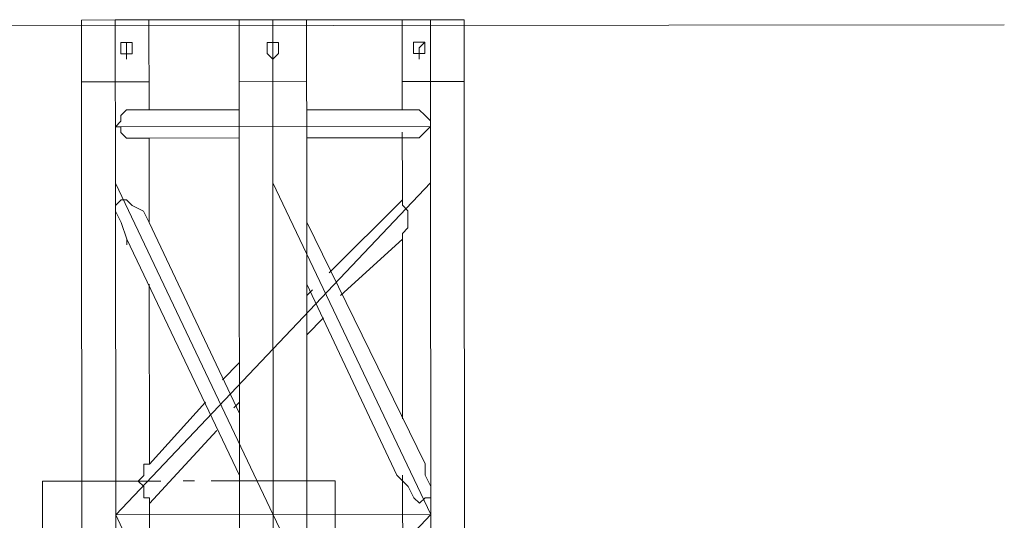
# Model space of a CAD drawing. Header units: inches. Extents: x -5850 to 5646, y 8947 to 13007.
# Tile 311 of 548: x -3176 to -3102, y 11461 to 11498. Entities that reach past the tile are written whole.
import ezdxf

# ---------------------------------------------------------------- set-up
doc = ezdxf.new("R2010")
doc.units = ezdxf.units.IN
doc.header["$MEASUREMENT"] = 0
doc.layers.add('at_Entity', color=7, linetype='Continuous')

msp = doc.modelspace()

# ---------------------------------------------------------------- linework, layer by layer
at = {"layer": 'at_Entity', "color": 7, "lineweight": 20}
for p, q in [((-3102.08, 11498.008), (-3242.74, 11497.883)), ((-3171.356, 11498.37), (-3166.287, 11498.375)), ((-3171.356, 11498.37), (-3171.345, 11486.119)), ((-3159.529, 11498.381), (-3168.819, 11498.373)), ((-3168.819, 11498.373), (-3168.808, 11486.121)), ((-3166.281, 11491.616), (-3166.287, 11498.375)), ((-3159.529, 11498.381), (-3154.46, 11498.385)), ((-3159.529, 11498.381), (-3159.518, 11486.13)), ((-3156.991, 11498.383), (-3156.981, 11486.132)), ((-3145.164, 11498.394), (-3154.46, 11498.385)), ((-3154.449, 11486.134), (-3154.46, 11498.385)), ((-3145.164, 11498.394), (-3147.277, 11498.392)), ((-3147.277, 11498.392), (-3147.271, 11491.633)), ((-3145.164, 11498.394), (-3142.632, 11498.396)), ((-3145.164, 11498.394), (-3145.153, 11486.142)), ((-3142.621, 11486.145), (-3142.632, 11498.396)), ((-3168.394, 11496.683), (-3167.975, 11496.684)), ((-3168.394, 11496.683), (-3167.552, 11496.684)), ((-3168.394, 11496.683), (-3167.975, 11496.684)), ((-3168.394, 11496.683), (-3167.552, 11496.684)), ((-3168.393, 11495.836), (-3168.394, 11496.683)), ((-3168.393, 11495.836), (-3168.394, 11496.683)), ((-3167.975, 11496.684), (-3167.975, 11495.836)), ((-3167.975, 11496.684), (-3167.975, 11495.836)), ((-3167.552, 11496.684), (-3167.551, 11495.837)), ((-3167.552, 11496.684), (-3167.551, 11495.837)), ((-3156.99, 11496.694), (-3157.414, 11496.693)), ((-3157.414, 11496.693), (-3157.413, 11495.846)), ((-3156.572, 11496.694), (-3156.99, 11496.694)), ((-3156.571, 11495.846), (-3156.572, 11496.694)), ((-3145.586, 11496.704), (-3146.434, 11496.703)), ((-3145.586, 11496.704), (-3146.434, 11496.703)), ((-3146.434, 11496.703), (-3146.433, 11495.855)), ((-3146.434, 11496.703), (-3146.433, 11495.855)), ((-3145.586, 11496.704), (-3146.01, 11496.28)), ((-3145.586, 11496.704), (-3146.01, 11496.28)), ((-3145.585, 11495.856), (-3145.586, 11496.704)), ((-3145.585, 11495.856), (-3145.586, 11496.704)), ((-3167.975, 11495.836), (-3168.393, 11495.836)), ((-3167.975, 11495.836), (-3168.393, 11495.836)), ((-3167.975, 11495.836), (-3168.393, 11495.836)), ((-3167.975, 11495.836), (-3168.393, 11495.836)), ((-3167.551, 11495.837), (-3167.975, 11495.836)), ((-3167.551, 11495.837), (-3167.975, 11495.836)), ((-3167.974, 11495.418), (-3167.975, 11495.836)), ((-3167.975, 11495.836), (-3167.974, 11495.418)), ((-3167.974, 11495.418), (-3167.975, 11495.836)), ((-3167.975, 11495.836), (-3167.974, 11495.418)), ((-3157.413, 11495.846), (-3156.989, 11495.428)), ((-3156.989, 11495.428), (-3156.571, 11495.846)), ((-3146.433, 11495.855), (-3146.009, 11495.856)), ((-3146.433, 11495.855), (-3146.009, 11495.856)), ((-3146.01, 11496.28), (-3146.009, 11495.856)), ((-3146.01, 11496.28), (-3146.009, 11495.856)), ((-3146.009, 11495.856), (-3145.585, 11495.856)), ((-3146.009, 11495.438), (-3146.009, 11495.856)), ((-3146.009, 11495.856), (-3145.585, 11495.856)), ((-3146.009, 11495.856), (-3146.009, 11495.438)), ((-3146.009, 11495.856), (-3145.585, 11495.856)), ((-3146.009, 11495.438), (-3146.009, 11495.856)), ((-3146.009, 11495.856), (-3145.585, 11495.856)), ((-3146.009, 11495.856), (-3146.009, 11495.438)), ((-3171.352, 11493.725), (-3166.283, 11493.73)), ((-3159.525, 11493.736), (-3154.456, 11493.74)), ((-3147.273, 11493.747), (-3142.628, 11493.751)), ((-3168.389, 11491.191), (-3167.971, 11491.615)), ((-3168.389, 11491.191), (-3167.971, 11491.615)), ((-3168.388, 11490.767), (-3168.389, 11491.191)), ((-3168.388, 11490.767), (-3168.389, 11491.191)), ((-3167.971, 11491.615), (-3167.547, 11491.615)), ((-3167.971, 11491.615), (-3167.547, 11491.615)), ((-3167.547, 11491.615), (-3166.281, 11491.616)), ((-3159.523, 11491.622), (-3166.281, 11491.616)), ((-3147.271, 11491.633), (-3154.454, 11491.627)), ((-3147.271, 11491.633), (-3146.429, 11491.634)), ((-3146.429, 11491.634), (-3146.005, 11491.634)), ((-3146.429, 11491.634), (-3146.005, 11491.634)), ((-3146.005, 11491.634), (-3145.581, 11491.211)), ((-3146.005, 11491.634), (-3145.581, 11491.211)), ((-3145.581, 11491.211), (-3145.157, 11490.788)), ((-3145.581, 11491.211), (-3145.157, 11490.788)), ((-3168.812, 11490.348), (-3168.388, 11490.767)), ((-3168.812, 11490.348), (-3168.388, 11490.767)), ((-3145.157, 11490.788), (-3145.157, 11490.369)), ((-3145.157, 11490.788), (-3145.157, 11490.369)), ((-3145.157, 11490.369), (-3168.812, 11490.348)), ((-3168.388, 11490.349), (-3168.812, 11490.348)), ((-3168.388, 11490.349), (-3168.812, 11490.348)), ((-3168.388, 11489.925), (-3168.388, 11490.349)), ((-3168.388, 11489.925), (-3168.388, 11490.349)), ((-3167.969, 11489.501), (-3168.388, 11489.925)), ((-3167.969, 11489.501), (-3168.388, 11489.925)), ((-3147.269, 11489.52), (-3147.27, 11489.944)), ((-3145.58, 11489.945), (-3146.004, 11489.521)), ((-3145.58, 11489.945), (-3146.004, 11489.521)), ((-3145.157, 11490.369), (-3145.58, 11489.945)), ((-3145.157, 11490.369), (-3145.58, 11489.945)), ((-3167.545, 11489.502), (-3167.969, 11489.501)), ((-3167.545, 11489.502), (-3167.969, 11489.501)), ((-3167.545, 11489.502), (-3166.279, 11489.503)), ((-3159.521, 11489.509), (-3166.279, 11489.503)), ((-3166.278, 11487.389), (-3166.279, 11489.503)), ((-3147.269, 11489.52), (-3154.452, 11489.513)), ((-3147.269, 11489.52), (-3146.427, 11489.521)), ((-3147.269, 11489.52), (-3147.269, 11489.102)), ((-3147.266, 11486.14), (-3147.269, 11489.52)), ((-3146.004, 11489.521), (-3146.427, 11489.521)), ((-3146.004, 11489.521), (-3146.427, 11489.521)), ((-3166.276, 11486.124), (-3166.278, 11487.389)), ((-3166.277, 11486.971), (-3166.278, 11487.389)), ((-3171.345, 11486.119), (-3171.323, 11461.198)), ((-3168.808, 11486.121), (-3156.958, 11461.211)), ((-3168.786, 11461.2), (-3168.808, 11486.121)), ((-3145.153, 11486.142), (-3168.786, 11461.2)), ((-3166.274, 11483.168), (-3166.276, 11486.124)), ((-3159.518, 11486.13), (-3159.497, 11462.898)), ((-3156.981, 11486.132), (-3145.131, 11461.221)), ((-3156.958, 11461.211), (-3156.981, 11486.132)), ((-3154.428, 11463.327), (-3154.449, 11486.134)), ((-3147.266, 11486.14), (-3147.265, 11484.875)), ((-3145.131, 11461.221), (-3145.153, 11486.142)), ((-3142.599, 11461.224), (-3142.621, 11486.145)), ((-3168.383, 11484.856), (-3168.807, 11484.432)), ((-3168.383, 11484.856), (-3168.807, 11484.432)), ((-3168.383, 11484.856), (-3168.807, 11484.432)), ((-3168.383, 11484.856), (-3168.807, 11484.432)), ((-3168.383, 11484.856), (-3168.807, 11484.432)), ((-3168.383, 11484.856), (-3168.807, 11484.432)), ((-3167.965, 11484.856), (-3168.383, 11484.856)), ((-3167.965, 11484.856), (-3168.383, 11484.856)), ((-3167.965, 11484.856), (-3168.383, 11484.856)), ((-3167.965, 11484.856), (-3168.383, 11484.856)), ((-3167.965, 11484.856), (-3168.383, 11484.856)), ((-3167.965, 11484.856), (-3168.383, 11484.856)), ((-3167.541, 11484.433), (-3167.965, 11484.856)), ((-3167.541, 11484.433), (-3167.965, 11484.856)), ((-3167.541, 11484.433), (-3167.965, 11484.856)), ((-3167.541, 11484.433), (-3167.965, 11484.856)), ((-3167.541, 11484.433), (-3167.965, 11484.856)), ((-3167.541, 11484.433), (-3167.965, 11484.856)), ((-3147.265, 11484.875), (-3152.753, 11479.377)), ((-3147.265, 11484.875), (-3147.265, 11484.451)), ((-3147.265, 11484.875), (-3147.265, 11484.451)), ((-3147.265, 11484.875), (-3147.265, 11484.451)), ((-3147.265, 11484.875), (-3147.265, 11484.451)), ((-3147.265, 11484.875), (-3147.265, 11484.451)), ((-3147.265, 11484.875), (-3147.265, 11484.451)), ((-3168.807, 11484.432), (-3168.806, 11484.013)), ((-3168.807, 11484.432), (-3168.806, 11484.013)), ((-3168.807, 11484.432), (-3168.806, 11484.013)), ((-3168.807, 11484.432), (-3168.806, 11484.013)), ((-3168.807, 11484.432), (-3168.806, 11484.013)), ((-3168.807, 11484.432), (-3168.806, 11484.013)), ((-3168.806, 11484.013), (-3168.382, 11483.166)), ((-3168.806, 11484.013), (-3168.382, 11483.166)), ((-3168.806, 11484.013), (-3168.382, 11483.166)), ((-3168.806, 11484.013), (-3168.382, 11483.166)), ((-3168.806, 11484.013), (-3168.382, 11483.166)), ((-3168.806, 11484.013), (-3168.382, 11483.166)), ((-3166.693, 11484.015), (-3167.541, 11484.433)), ((-3166.693, 11484.015), (-3167.541, 11484.433)), ((-3166.693, 11484.015), (-3167.541, 11484.433)), ((-3166.693, 11484.015), (-3167.541, 11484.433)), ((-3166.693, 11484.015), (-3167.541, 11484.433)), ((-3166.693, 11484.015), (-3167.541, 11484.433)), ((-3166.274, 11483.168), (-3166.693, 11484.015)), ((-3166.274, 11483.168), (-3166.693, 11484.015)), ((-3166.274, 11483.168), (-3166.693, 11484.015)), ((-3166.274, 11483.168), (-3166.693, 11484.015)), ((-3166.274, 11483.168), (-3166.693, 11484.015)), ((-3166.274, 11483.168), (-3166.693, 11484.015)), ((-3147.265, 11484.451), (-3146.846, 11484.033)), ((-3147.265, 11484.451), (-3146.846, 11484.033)), ((-3147.265, 11484.451), (-3146.846, 11484.033)), ((-3147.265, 11484.451), (-3146.846, 11484.033)), ((-3147.265, 11484.451), (-3146.846, 11484.033)), ((-3147.265, 11484.451), (-3146.846, 11484.033)), ((-3146.846, 11484.033), (-3146.845, 11482.762)), ((-3146.846, 11484.033), (-3146.845, 11482.762)), ((-3146.846, 11484.033), (-3146.845, 11482.762)), ((-3146.846, 11484.033), (-3146.845, 11482.762)), ((-3146.846, 11484.033), (-3146.845, 11482.762)), ((-3146.846, 11484.033), (-3146.845, 11482.762)), ((-3168.382, 11483.166), (-3167.962, 11481.901)), ((-3168.382, 11483.166), (-3167.962, 11481.901)), ((-3168.382, 11483.166), (-3167.962, 11481.901)), ((-3168.382, 11483.166), (-3167.962, 11481.901)), ((-3168.382, 11483.166), (-3167.962, 11481.901)), ((-3168.382, 11483.166), (-3167.962, 11481.901)), ((-3166.274, 11483.168), (-3159.502, 11468.815)), ((-3145.558, 11465.024), (-3154.446, 11483.179)), ((-3146.845, 11482.762), (-3147.263, 11482.337)), ((-3146.845, 11482.762), (-3147.263, 11482.337)), ((-3146.845, 11482.762), (-3147.263, 11482.337)), ((-3146.845, 11482.762), (-3147.263, 11482.337)), ((-3146.845, 11482.762), (-3147.263, 11482.337)), ((-3146.845, 11482.762), (-3147.263, 11482.337)), ((-3147.263, 11482.337), (-3147.263, 11481.919)), ((-3147.263, 11482.337), (-3147.263, 11481.919)), ((-3147.263, 11482.337), (-3147.263, 11481.919)), ((-3147.263, 11482.337), (-3147.263, 11481.919)), ((-3147.263, 11482.337), (-3147.263, 11481.919)), ((-3147.263, 11482.337), (-3147.263, 11481.919)), ((-3167.962, 11481.901), (-3159.498, 11464.164)), ((-3167.962, 11481.901), (-3167.962, 11481.477)), ((-3167.962, 11481.901), (-3167.962, 11481.477)), ((-3167.962, 11481.901), (-3167.962, 11481.477)), ((-3167.962, 11481.901), (-3167.962, 11481.477)), ((-3167.962, 11481.901), (-3167.962, 11481.477)), ((-3167.962, 11481.901), (-3167.962, 11481.477)), ((-3147.263, 11481.919), (-3151.904, 11477.688)), ((-3147.263, 11481.919), (-3147.251, 11468.402)), ((-3166.258, 11465.006), (-3166.27, 11478.523)), ((-3147.671, 11464.175), (-3154.442, 11478.533)), ((-3154.018, 11478.11), (-3154.441, 11477.686)), ((-3153.174, 11475.997), (-3154.439, 11474.73)), ((-3159.506, 11472.612), (-3160.77, 11471.345)), ((-3162.035, 11469.655), (-3166.258, 11465.006)), ((-3159.503, 11469.657), (-3159.926, 11469.233)), ((-3161.191, 11467.542), (-3166.255, 11462.05)), ((-3145.558, 11465.024), (-3145.982, 11465.871)), ((-3145.558, 11465.024), (-3145.982, 11465.871)), ((-3145.558, 11465.024), (-3145.982, 11465.871)), ((-3145.558, 11465.024), (-3145.982, 11465.871)), ((-3145.558, 11465.024), (-3145.982, 11465.871)), ((-3145.558, 11465.024), (-3145.982, 11465.871)), ((-3166.676, 11465.005), (-3166.258, 11465.006)), ((-3166.676, 11465.005), (-3166.258, 11465.006)), ((-3166.676, 11465.005), (-3166.258, 11465.006)), ((-3166.676, 11465.005), (-3166.258, 11465.006)), ((-3166.676, 11465.005), (-3166.258, 11465.006)), ((-3166.676, 11465.005), (-3166.258, 11465.006)), ((-3166.675, 11464.158), (-3166.676, 11465.005)), ((-3166.675, 11464.158), (-3166.676, 11465.005)), ((-3166.675, 11464.158), (-3166.676, 11465.005)), ((-3166.675, 11464.158), (-3166.676, 11465.005)), ((-3166.675, 11464.158), (-3166.676, 11465.005)), ((-3166.675, 11464.158), (-3166.676, 11465.005)), ((-3145.557, 11464.176), (-3145.558, 11465.024)), ((-3145.557, 11464.176), (-3145.558, 11465.024)), ((-3145.557, 11464.176), (-3145.558, 11465.024)), ((-3145.557, 11464.176), (-3145.558, 11465.024)), ((-3145.557, 11464.176), (-3145.558, 11465.024)), ((-3145.557, 11464.176), (-3145.558, 11465.024)), ((-3167.098, 11463.739), (-3166.675, 11464.158)), ((-3167.098, 11463.739), (-3166.675, 11464.158)), ((-3167.098, 11463.739), (-3166.675, 11464.158)), ((-3167.098, 11463.739), (-3166.675, 11464.158)), ((-3167.098, 11463.739), (-3166.675, 11464.158)), ((-3167.098, 11463.739), (-3166.675, 11464.158)), ((-3147.671, 11464.175), (-3146.828, 11463.333)), ((-3147.671, 11464.175), (-3146.828, 11463.333)), ((-3147.671, 11464.175), (-3146.828, 11463.333)), ((-3147.671, 11464.175), (-3146.828, 11463.333)), ((-3147.671, 11464.175), (-3146.828, 11463.333)), ((-3147.671, 11464.175), (-3146.828, 11463.333)), ((-3147.247, 11464.175), (-3147.244, 11461.219)), ((-3145.133, 11463.335), (-3145.557, 11464.176)), ((-3145.133, 11463.335), (-3145.557, 11464.176)), ((-3145.133, 11463.335), (-3145.557, 11464.176)), ((-3145.133, 11463.335), (-3145.557, 11464.176)), ((-3145.133, 11463.335), (-3145.557, 11464.176)), ((-3145.133, 11463.335), (-3145.557, 11464.176)), ((-3174.281, 11463.733), (-3165.409, 11463.741)), ((-3174.271, 11453.171), (-3174.281, 11463.733)), ((-3166.674, 11463.316), (-3167.098, 11463.739)), ((-3166.674, 11463.316), (-3167.098, 11463.739)), ((-3166.674, 11463.316), (-3167.098, 11463.739)), ((-3166.674, 11463.316), (-3167.098, 11463.739)), ((-3166.674, 11463.316), (-3167.098, 11463.739)), ((-3166.674, 11463.316), (-3167.098, 11463.739)), ((-3166.674, 11462.468), (-3166.674, 11463.316)), ((-3166.674, 11462.468), (-3166.674, 11463.316)), ((-3166.674, 11462.468), (-3166.674, 11463.316)), ((-3166.674, 11462.468), (-3166.674, 11463.316)), ((-3166.674, 11462.468), (-3166.674, 11463.316)), ((-3166.674, 11462.468), (-3166.674, 11463.316)), ((-3163.719, 11463.742), (-3162.877, 11463.743)), ((-3161.611, 11463.744), (-3152.315, 11463.752)), ((-3154.427, 11461.213), (-3154.428, 11463.327)), ((-3152.315, 11463.752), (-3152.306, 11453.19)), ((-3146.828, 11463.333), (-3146.403, 11462.486)), ((-3146.828, 11463.333), (-3146.403, 11462.486)), ((-3146.828, 11463.333), (-3146.403, 11462.486)), ((-3146.828, 11463.333), (-3146.403, 11462.486)), ((-3146.828, 11463.333), (-3146.403, 11462.486)), ((-3146.828, 11463.333), (-3146.403, 11462.486)), ((-3145.132, 11462.487), (-3145.133, 11463.335)), ((-3145.132, 11462.487), (-3145.133, 11463.335)), ((-3145.132, 11462.487), (-3145.133, 11463.335)), ((-3145.132, 11462.487), (-3145.133, 11463.335)), ((-3145.132, 11462.487), (-3145.133, 11463.335)), ((-3145.132, 11462.487), (-3145.133, 11463.335)), ((-3166.255, 11462.468), (-3166.674, 11462.468)), ((-3166.255, 11462.468), (-3166.674, 11462.468)), ((-3166.255, 11462.468), (-3166.674, 11462.468)), ((-3166.255, 11462.468), (-3166.674, 11462.468)), ((-3166.255, 11462.468), (-3166.674, 11462.468)), ((-3166.255, 11462.468), (-3166.674, 11462.468)), ((-3166.254, 11461.203), (-3166.255, 11462.468)), ((-3159.497, 11462.898), (-3159.496, 11461.209)), ((-3146.403, 11462.486), (-3145.979, 11462.068)), ((-3146.403, 11462.486), (-3145.979, 11462.068)), ((-3146.403, 11462.486), (-3145.979, 11462.068)), ((-3146.403, 11462.486), (-3145.979, 11462.068)), ((-3146.403, 11462.486), (-3145.979, 11462.068)), ((-3146.403, 11462.486), (-3145.979, 11462.068)), ((-3145.979, 11462.068), (-3145.556, 11462.487)), ((-3145.979, 11462.068), (-3145.556, 11462.487)), ((-3145.979, 11462.068), (-3145.556, 11462.487)), ((-3145.979, 11462.068), (-3145.556, 11462.487)), ((-3145.979, 11462.068), (-3145.556, 11462.487)), ((-3145.979, 11462.068), (-3145.556, 11462.487)), ((-3145.556, 11462.487), (-3145.132, 11462.487)), ((-3145.556, 11462.487), (-3145.132, 11462.487)), ((-3145.556, 11462.487), (-3145.132, 11462.487)), ((-3145.556, 11462.487), (-3145.132, 11462.487)), ((-3145.556, 11462.487), (-3145.132, 11462.487)), ((-3145.556, 11462.487), (-3145.132, 11462.487)), ((-3171.323, 11461.198), (-3171.279, 11411.356)), ((-3168.786, 11461.2), (-3145.131, 11461.221)), ((-3168.786, 11461.2), (-3156.936, 11436.29)), ((-3168.764, 11436.279), (-3168.786, 11461.2)), ((-3145.131, 11461.221), (-3168.764, 11436.279)), ((-3166.252, 11458.247), (-3166.254, 11461.203)), ((-3159.496, 11461.209), (-3159.451, 11411.367)), ((-3156.936, 11436.29), (-3156.958, 11461.211)), ((-3156.958, 11461.211), (-3145.108, 11436.3)), ((-3154.404, 11436.292), (-3154.427, 11461.213)), ((-3147.244, 11461.219), (-3147.243, 11459.954)), ((-3145.108, 11436.3), (-3145.131, 11461.221)), ((-3142.577, 11436.303), (-3142.599, 11461.224))]:
    msp.add_line(p, q, dxfattribs=at)

doc.saveas('drawing.dxf')
